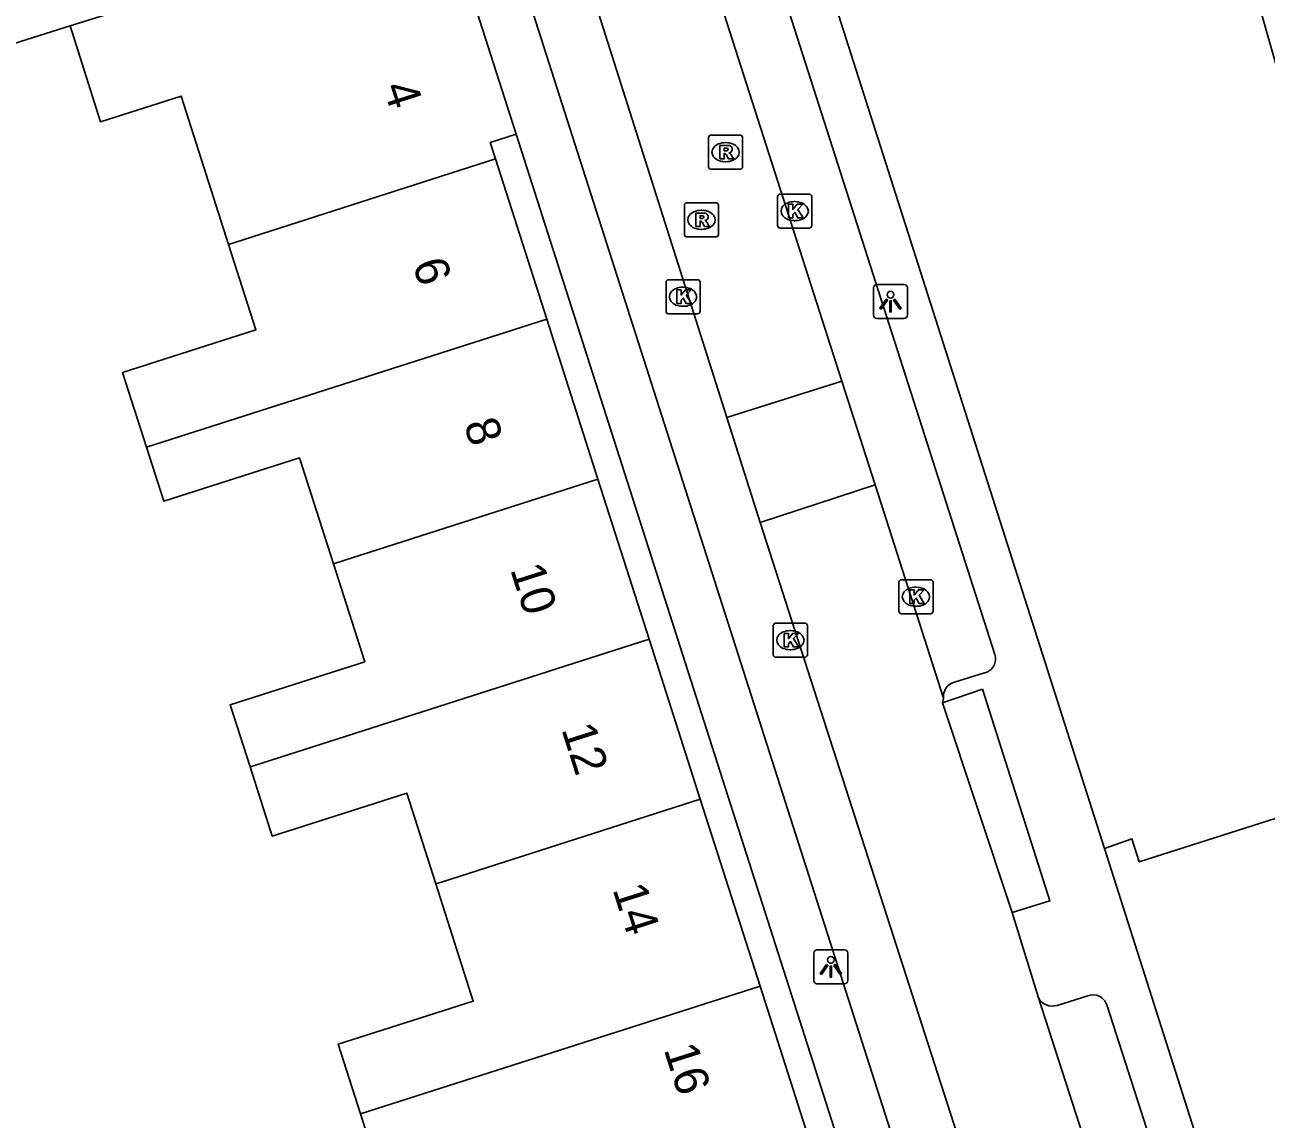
# Model space of a CAD drawing. Extents: x 159718 to 160783, y 383290 to 384030.
# Drawn here: x 160039.4 to 160075.82, y 383679.34 to 383711.45 of the extents above; entities that cross this region are included whole.
import ezdxf

# ---------------------------------------------------------------- set-up
doc = ezdxf.new("R2010")
doc.units = 0
for name, color, linetype in [('IMGEO_Kolk', 7, 'Continuous'), ('IMGEO_Lichtpunt', 7, 'Continuous'), ('IMGEO_Pand', 7, 'Continuous'), ('IMGEO_Pand_nummerreeks', 7, 'Continuous'), ('IMGEO_Rijbaan_lokaal_open', 7, 'Continuous'), ('IMGEO_Rioolput', 7, 'Continuous'), ('IMGEO_Voetpad_open', 7, 'Continuous')]:
    doc.layers.add(name, color=color, linetype=linetype)

msp = doc.modelspace()

# ---------------------------------------------------------------- linework, layer by layer
at = {"layer": 'IMGEO_Kolk'}
for p, q in [((160061.565, 383706.481), (160062.417, 383706.481)), ((160061.49, 383705.555), (160061.49, 383706.407)), ((160061.978, 383706.261), (160062.003, 383706.261)), ((160062.491, 383706.407), (160062.491, 383705.555)), ((160062.417, 383705.481), (160061.565, 383705.481)), ((160062.001, 383705.701), (160061.976, 383705.701)), ((160058.215, 383703.042), (160058.215, 383703.894)), ((160058.29, 383703.968), (160059.142, 383703.968)), ((160059.216, 383703.894), (160059.216, 383703.042)), ((160058.703, 383703.748), (160058.728, 383703.748)), ((160058.726, 383703.188), (160058.701, 383703.188)), ((160059.142, 383702.968), (160058.29, 383702.968)), ((160065.124, 383695.166), (160065.976, 383695.166)), ((160065.049, 383694.24), (160065.049, 383695.092)), ((160065.537, 383694.946), (160065.562, 383694.946)), ((160066.05, 383695.092), (160066.05, 383694.24)), ((160065.976, 383694.166), (160065.124, 383694.166)), ((160065.56, 383694.386), (160065.535, 383694.386)), ((160061.362, 383692.967), (160061.362, 383693.819)), ((160061.437, 383693.893), (160062.289, 383693.893)), ((160062.363, 383693.819), (160062.363, 383692.967)), ((160061.85, 383693.673), (160061.875, 383693.673)), ((160061.873, 383693.113), (160061.848, 383693.113)), ((160062.289, 383692.893), (160061.437, 383692.893))]:
    msp.add_line(p, q, dxfattribs=at)
for points in [[(160061.565, 383706.481), (160062.417, 383706.481)], [(160061.49, 383705.555), (160061.49, 383706.407)], [(160061.811, 383706.181), (160061.934, 383706.181), (160061.934, 383706.03), (160062.064, 383706.181), (160062.228, 383706.181), (160062.082, 383706.03), (160062.235, 383705.781), (160062.083, 383705.781), (160061.998, 383705.945), (160061.934, 383705.878), (160061.934, 383705.781), (160061.811, 383705.781), (160061.811, 383706.181)], [(160062.491, 383706.407), (160062.491, 383705.555)], [(160062.417, 383705.481), (160061.565, 383705.481)], [(160058.215, 383703.042), (160058.215, 383703.894)], [(160058.29, 383703.968), (160059.142, 383703.968)], [(160059.216, 383703.894), (160059.216, 383703.042)], [(160058.536, 383703.668), (160058.659, 383703.668), (160058.659, 383703.517), (160058.789, 383703.668), (160058.953, 383703.668), (160058.807, 383703.517), (160058.96, 383703.268), (160058.808, 383703.268), (160058.723, 383703.432), (160058.659, 383703.365), (160058.659, 383703.268), (160058.536, 383703.268), (160058.536, 383703.668)], [(160059.142, 383702.968), (160058.29, 383702.968)], [(160065.124, 383695.166), (160065.976, 383695.166)], [(160065.049, 383694.24), (160065.049, 383695.092)], [(160065.37, 383694.866), (160065.493, 383694.866), (160065.493, 383694.715), (160065.623, 383694.866), (160065.787, 383694.866), (160065.641, 383694.715), (160065.794, 383694.466), (160065.642, 383694.466), (160065.557, 383694.63), (160065.493, 383694.563), (160065.493, 383694.466), (160065.37, 383694.466), (160065.37, 383694.866)], [(160066.05, 383695.092), (160066.05, 383694.24)], [(160065.976, 383694.166), (160065.124, 383694.166)], [(160061.362, 383692.967), (160061.362, 383693.819)], [(160061.437, 383693.893), (160062.289, 383693.893)], [(160062.363, 383693.819), (160062.363, 383692.967)], [(160061.683, 383693.593), (160061.806, 383693.593), (160061.806, 383693.442), (160061.936, 383693.593), (160062.1, 383693.593), (160061.954, 383693.442), (160062.107, 383693.193), (160061.955, 383693.193), (160061.87, 383693.357), (160061.806, 383693.29), (160061.806, 383693.193), (160061.683, 383693.193), (160061.683, 383693.593)], [(160062.289, 383692.893), (160061.437, 383692.893)]]:
    msp.add_lwpolyline(points, dxfattribs=at)
for centre, start, end in [((160061.567, 383706.405), 91.552, 178.448), ((160061.567, 383706.405), 91.552, 178.448), ((160062.415, 383706.405), 1.552, 88.448), ((160062.415, 383706.405), 1.552, 88.448), ((160061.567, 383705.557), 181.552, 268.448), ((160061.567, 383705.557), 181.552, 268.448), ((160062.415, 383705.557), 271.552, 358.448), ((160062.415, 383705.557), 271.552, 358.448), ((160058.292, 383703.892), 91.552, 178.448), ((160058.292, 383703.892), 91.552, 178.448), ((160059.14, 383703.892), 1.552, 88.448), ((160059.14, 383703.892), 1.552, 88.448), ((160058.292, 383703.044), 181.552, 268.448), ((160058.292, 383703.044), 181.552, 268.448), ((160059.14, 383703.044), 271.552, 358.448), ((160059.14, 383703.044), 271.552, 358.448), ((160065.126, 383695.09), 91.552, 178.448), ((160065.126, 383695.09), 91.552, 178.448), ((160065.974, 383695.09), 1.552, 88.448), ((160065.974, 383695.09), 1.552, 88.448), ((160065.126, 383694.242), 181.552, 268.448), ((160065.126, 383694.242), 181.552, 268.448), ((160065.974, 383694.242), 271.552, 358.448), ((160065.974, 383694.242), 271.552, 358.448), ((160061.439, 383693.817), 91.552, 178.448), ((160061.439, 383693.817), 91.552, 178.448), ((160062.287, 383693.817), 1.552, 88.448), ((160062.287, 383693.817), 1.552, 88.448), ((160061.439, 383692.969), 181.552, 268.448), ((160061.439, 383692.969), 181.552, 268.448), ((160062.287, 383692.969), 271.552, 358.448), ((160062.287, 383692.969), 271.552, 358.448)]:
    msp.add_arc(centre, 0.0765, start, end, dxfattribs=at)
for centre, major_axis, ratio, start_param, end_param in [((160061.977, 383705.981), (-0.387, 0.002), 0.722429, 4.712389, 7.853982), ((160062.002, 383705.981), (-0.39, 0.002), 0.717154, 1.570796, 4.712389), ((160058.702, 383703.468), (-0.387, 0.002), 0.722429, 4.712389, 7.853982), ((160058.727, 383703.468), (-0.39, 0.002), 0.717154, 1.570796, 4.712389), ((160065.536, 383694.666), (-0.387, 0.002), 0.722429, 4.712389, 7.853982), ((160065.561, 383694.666), (-0.39, 0.002), 0.717154, 1.570796, 4.712389), ((160061.849, 383693.393), (-0.387, 0.002), 0.722429, 4.712389, 7.853982), ((160061.874, 383693.393), (-0.39, 0.002), 0.717154, 1.570796, 4.712389)]:
    msp.add_ellipse(centre, major_axis=major_axis, ratio=ratio, start_param=start_param, end_param=end_param, dxfattribs=at)
at = {"layer": 'IMGEO_Lichtpunt'}
for p, q in [((160064.302, 383703.732), (160064.302, 383702.925)), ((160064.302, 383703.732), (160064.302, 383702.925)), ((160065.204, 383703.827), (160064.396, 383703.827)), ((160065.204, 383703.827), (160064.396, 383703.827)), ((160065.298, 383702.925), (160065.298, 383703.732)), ((160065.298, 383702.925), (160065.298, 383703.732)), ((160064.396, 383702.831), (160065.204, 383702.831)), ((160064.396, 383702.831), (160065.204, 383702.831)), ((160063.453, 383684.308), (160062.645, 383684.308)), ((160063.453, 383684.308), (160062.645, 383684.308)), ((160062.551, 383684.213), (160062.551, 383683.406)), ((160062.551, 383684.213), (160062.551, 383683.406)), ((160063.547, 383683.406), (160063.547, 383684.213)), ((160063.547, 383683.406), (160063.547, 383684.213)), ((160062.645, 383683.312), (160063.453, 383683.312)), ((160062.645, 383683.312), (160063.453, 383683.312))]:
    msp.add_line(p, q, dxfattribs=at)
for points in [[(160064.676, 383703.396), (160064.715, 383703.368), (160064.527, 383703.106), (160064.489, 383703.133), (160064.676, 383703.396)], [(160064.778, 383703.348), (160064.825, 383703.348), (160064.825, 383703.026), (160064.778, 383703.026), (160064.778, 383703.348)], [(160064.888, 383703.368), (160064.926, 383703.395), (160065.113, 383703.133), (160065.074, 383703.105), (160064.888, 383703.368)], [(160062.925, 383683.877), (160062.964, 383683.849), (160062.776, 383683.587), (160062.738, 383683.614), (160062.925, 383683.877)], [(160063.137, 383683.849), (160063.175, 383683.876), (160063.362, 383683.614), (160063.323, 383683.586), (160063.137, 383683.849)], [(160063.027, 383683.829), (160063.074, 383683.829), (160063.074, 383683.507), (160063.027, 383683.507), (160063.027, 383683.829)]]:
    msp.add_lwpolyline(points, dxfattribs=at)
for centre in [(160064.801, 383703.53), (160063.05, 383684.011)]:
    msp.add_circle(centre, 0.0994, dxfattribs=at)
for centre, start, end in [((160064.396, 383703.732), 90, 180), ((160064.396, 383703.732), 90, 180), ((160065.204, 383703.732), 0, 90), ((160065.204, 383703.732), 0, 90), ((160064.396, 383702.925), 180, 270), ((160064.396, 383702.925), 180, 270), ((160065.204, 383702.925), 270, 0), ((160065.204, 383702.925), 270, 360), ((160062.645, 383684.213), 90, 180), ((160062.645, 383684.213), 90, 180), ((160063.453, 383684.213), 0, 90), ((160063.453, 383684.213), 0, 90), ((160062.645, 383683.406), 180, 270), ((160062.645, 383683.406), 180, 270), ((160063.453, 383683.406), 270, 0), ((160063.453, 383683.406), 270, 360)]:
    msp.add_arc(centre, 0.0946, start, end, dxfattribs=at)
at = {"layer": 'IMGEO_Pand'}
for points in [[(160058.187, 383727.757), (160060.753, 383728.572), (160060.86, 383728.233), (160074.873, 383732.49), (160076.089, 383728.211), (160071.395, 383726.876), (160079.315, 383699.02), (160078.292, 383698.563), (160080.753, 383689.646), (160072.1, 383686.894), (160071.886, 383687.568), (160071.076, 383687.276)], [(160048.545, 383713.901), (160043.716, 383712.355), (160040.737, 383711.416)], [(160052.422, 383712.609), (160053.819, 383708.237)], [(160040.737, 383711.416), (160041.619, 383708.599), (160043.987, 383709.357), (160045.38, 383705.005)], [(160053.819, 383708.237), (160053.057, 383707.994), (160053.211, 383707.511)], [(160045.38, 383705.005), (160045.568, 383705.065), (160053.211, 383707.511)], [(160053.211, 383707.511), (160054.714, 383702.815)], [(160045.38, 383705.005), (160046.181, 383702.501), (160042.272, 383701.25), (160042.973, 383699.058)], [(160054.714, 383702.815), (160042.973, 383699.058)], [(160054.714, 383702.815), (160056.216, 383698.119)], [(160042.973, 383699.058), (160043.482, 383697.467), (160047.463, 383698.74), (160048.456, 383695.636)], [(160056.216, 383698.119), (160048.76, 383695.733), (160048.456, 383695.636)], [(160056.216, 383698.119), (160057.719, 383693.423)], [(160048.456, 383695.636), (160049.376, 383692.759), (160045.427, 383691.496), (160046.01, 383689.676)], [(160057.719, 383693.423), (160046.108, 383689.707), (160046.01, 383689.676)], [(160057.719, 383693.423), (160059.222, 383688.727)], [(160046.01, 383689.676), (160046.66, 383687.643), (160050.607, 383688.906), (160051.459, 383686.243)], [(160059.222, 383688.727), (160051.659, 383686.307), (160051.459, 383686.243)], [(160059.222, 383688.727), (160060.976, 383683.243)], [(160071.076, 383687.276), (160075.1, 383674.658)], [(160051.459, 383686.243), (160052.559, 383682.805), (160048.596, 383681.537), (160049.251, 383679.491)], [(160060.976, 383683.243), (160049.251, 383679.491)], [(160060.976, 383683.243), (160062.535, 383678.372)], [(160049.251, 383679.491), (160049.938, 383677.343), (160053.983, 383678.637), (160054.546, 383676.877), (160054.852, 383675.922)]]:
    msp.add_lwpolyline(points, dxfattribs=at)
at = {"layer": 'IMGEO_Rijbaan_lokaal_open'}
for points in [[(160063.376, 383700.988), (160057.212, 383720.223)], [(160055.598, 383713.803), (160060.002, 383699.926)], [(160060.002, 383699.926), (160063.376, 383700.988)], [(160063.376, 383700.988), (160064.351, 383697.947)], [(160060.975, 383696.843), (160060.002, 383699.926)], [(160064.351, 383697.947), (160060.975, 383696.843)], [(160066.356, 383691.69), (160064.351, 383697.947)], [(160060.975, 383696.843), (160068.048, 383674.889)], [(160066.327, 383691.559), (160066.356, 383691.69)], [(160068.367, 383685.399), (160066.327, 383691.559)], [(160069.142, 383682.9), (160068.367, 383685.399)], [(160071.344, 383676.082), (160069.142, 383682.9)]]:
    msp.add_lwpolyline(points, dxfattribs=at)
at = {"layer": 'IMGEO_Rioolput'}
for p, q in [((160059.462, 383707.285), (160059.462, 383708.137)), ((160059.537, 383708.211), (160060.389, 383708.211)), ((160059.95, 383707.991), (160059.975, 383707.991)), ((160060.463, 383708.137), (160060.463, 383707.285)), ((160060.389, 383707.211), (160059.537, 383707.211)), ((160059.973, 383707.431), (160059.948, 383707.431)), ((160058.755, 383705.3), (160058.755, 383706.152)), ((160058.83, 383706.226), (160059.682, 383706.226)), ((160059.756, 383706.152), (160059.756, 383705.3)), ((160059.243, 383706.006), (160059.268, 383706.006)), ((160059.266, 383705.446), (160059.241, 383705.446)), ((160059.682, 383705.226), (160058.83, 383705.226))]:
    msp.add_line(p, q, dxfattribs=at)
for points in [[(160059.462, 383707.285), (160059.462, 383708.137)], [(160059.537, 383708.211), (160060.389, 383708.211)], [(160060.051, 383707.909), (160059.799, 383707.911), (160059.799, 383707.511)], [(160060.463, 383708.137), (160060.463, 383707.285)], [(160059.799, 383707.511), (160059.923, 383707.511), (160059.923, 383707.673), (160059.934, 383707.673)], [(160059.977, 383707.83), (160059.923, 383707.83), (160059.923, 383707.749)], [(160059.923, 383707.749), (160059.975, 383707.749)], [(160059.981, 383707.644), (160060.052, 383707.511), (160060.192, 383707.511), (160060.127, 383707.637)], [(160060.389, 383707.211), (160059.537, 383707.211)], [(160058.755, 383705.3), (160058.755, 383706.152)], [(160058.83, 383706.226), (160059.682, 383706.226)], [(160059.756, 383706.152), (160059.756, 383705.3)], [(160059.344, 383705.924), (160059.092, 383705.926), (160059.092, 383705.526)], [(160059.27, 383705.845), (160059.216, 383705.845), (160059.216, 383705.764)], [(160059.216, 383705.764), (160059.268, 383705.764)], [(160059.092, 383705.526), (160059.216, 383705.526), (160059.216, 383705.688), (160059.227, 383705.688)], [(160059.274, 383705.659), (160059.345, 383705.526), (160059.485, 383705.526), (160059.42, 383705.652)], [(160059.682, 383705.226), (160058.83, 383705.226)]]:
    msp.add_lwpolyline(points, dxfattribs=at)
for centre, radius, start, end in [((160059.539, 383708.135), 0.0765, 91.552, 178.448), ((160059.539, 383708.135), 0.0765, 91.552, 178.448), ((160060.05, 383707.799), 0.109, 350.3612, 89.416), ((160060.387, 383708.135), 0.0765, 1.552, 88.448), ((160060.387, 383708.135), 0.0765, 1.552, 88.448), ((160059.933, 383707.62), 0.0533, 26.0293, 88.6989), ((160059.959, 383707.938), 0.19, 274.7715, 282.9687), ((160059.983, 383707.734), 0.0964, 77.0061, 93.1865), ((160059.997, 383707.791), 0.0378, 276.6634, 79.6772), ((160060.048, 383707.799), 0.112, 277.5842, 350.9817), ((160060.032, 383707.584), 0.108, 29.5134, 73.7905), ((160059.539, 383707.287), 0.0765, 181.552, 268.448), ((160059.539, 383707.287), 0.0765, 181.552, 268.448), ((160060.387, 383707.287), 0.0765, 271.552, 358.448), ((160060.387, 383707.287), 0.0765, 271.552, 358.448), ((160058.832, 383706.15), 0.0765, 91.552, 178.448), ((160058.832, 383706.15), 0.0765, 91.552, 178.448), ((160059.68, 383706.15), 0.0765, 1.552, 88.448), ((160059.68, 383706.15), 0.0765, 1.552, 88.448), ((160059.252, 383705.953), 0.19, 274.7715, 282.9687), ((160059.276, 383705.749), 0.0964, 77.0061, 93.1865), ((160059.29, 383705.806), 0.0378, 276.6634, 79.6772), ((160059.343, 383705.814), 0.109, 350.3612, 89.416), ((160059.341, 383705.814), 0.112, 277.5842, 350.9817), ((160059.226, 383705.635), 0.0533, 26.0293, 88.6989), ((160059.325, 383705.599), 0.108, 29.5134, 73.7905), ((160058.832, 383705.302), 0.0765, 181.552, 268.448), ((160058.832, 383705.302), 0.0765, 181.552, 268.448), ((160059.68, 383705.302), 0.0765, 271.552, 358.448), ((160059.68, 383705.302), 0.0765, 271.552, 358.448)]:
    msp.add_arc(centre, radius, start, end, dxfattribs=at)
for centre, major_axis, ratio, start_param, end_param in [((160059.949, 383707.711), (-0.387, 0.002), 0.722429, 4.712389, 7.853982), ((160059.974, 383707.711), (-0.39, 0.002), 0.717154, 1.570796, 4.712389), ((160059.242, 383705.726), (-0.387, 0.002), 0.722429, 4.712389, 7.853982), ((160059.267, 383705.726), (-0.39, 0.002), 0.717154, 1.570796, 4.712389)]:
    msp.add_ellipse(centre, major_axis=major_axis, ratio=ratio, start_param=start_param, end_param=end_param, dxfattribs=at)
at = {"layer": 'IMGEO_Voetpad_open'}
for points in [[(160058.187, 383727.757), (160060.07, 383721.792), (160059.974, 383721.76), (160060.253, 383720.77), (160060.363, 383720.88), (160071.076, 383687.276)], [(160059.208, 383720.016), (160067.862, 383692.976)], [(160066.031, 383675.14), (160054.085, 383712.522)], [(160028.48, 383703.607), (160028.36, 383703.978), (160027.917, 383705.347), (160029.104, 383707.749), (160040.737, 383711.416)], [(160063.297, 383678.615), (160053.819, 383708.237)], [(160067.562, 383692.435), (160066.681, 383692.16)], [(160066.327, 383691.559), (160067.499, 383691.951), (160069.479, 383685.744), (160068.367, 383685.399)], [(160069.688, 383682.677), (160070.587, 383682.954)], [(160071.15, 383682.693), (160072.86, 383677.377)]]:
    msp.add_lwpolyline(points, dxfattribs=at)
for centre, radius, start, end in [((160067.467, 383692.841), 0.417, 283.1506, 18.8302), ((160066.782, 383691.743), 0.429, 103.6155, 187.0576), ((160069.55, 383683.118), 0.462, 208.1341, 287.4333), ((160070.746, 383682.558), 0.426, 18.4137, 111.8426)]:
    msp.add_arc(centre, radius, start, end, dxfattribs=at)

# ---------------------------------------------------------------- texts
at = {"layer": 'IMGEO_Pand_nummerreeks'}
for s, rotation, p in [('4', 287.7443, (160049.907, 383709.621)), ('6', 287.7386, (160050.77, 383704.431)), ('8', 287.7386, (160052.274, 383699.731)), ('10', 287.7386, (160053.636, 383695.473)), ('12', 287.7386, (160055.138, 383690.783)), ('14', 287.7386, (160056.64, 383686.084)), ('16', 287.7386, (160058.142, 383681.388))]:
    msp.add_text(s, height=1, rotation=rotation, dxfattribs=at).set_placement(p)

doc.saveas('drawing.dxf')
